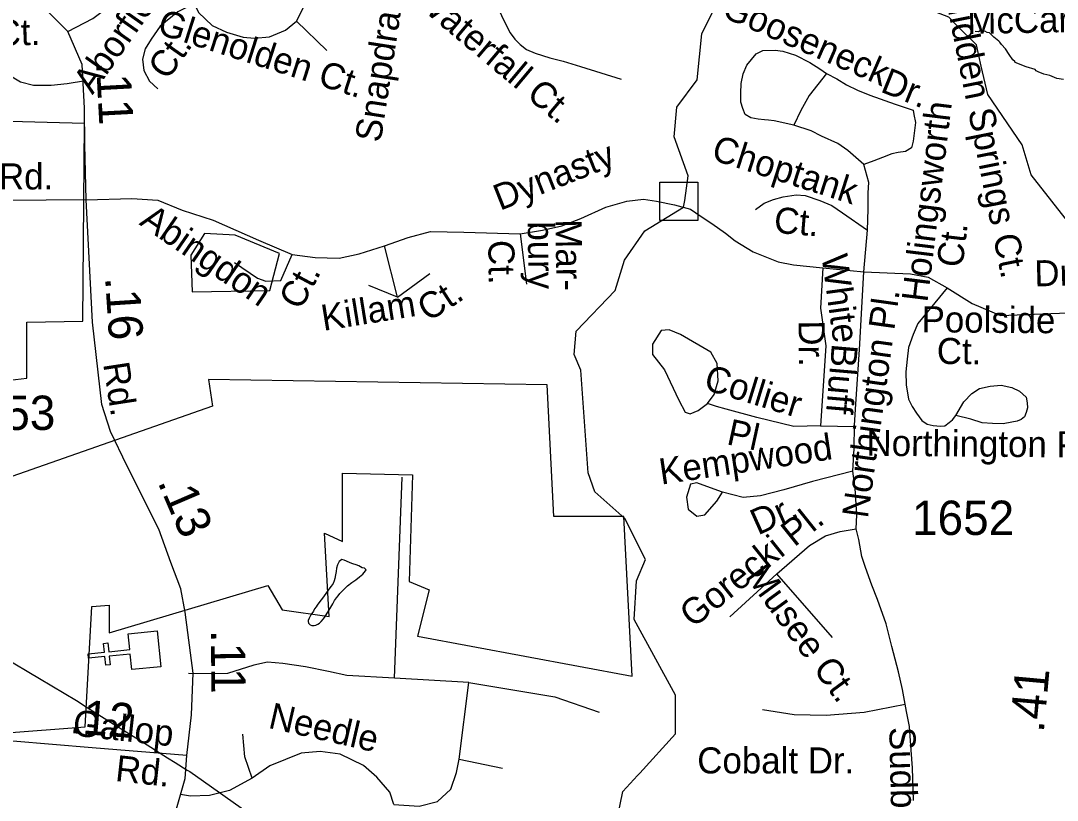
# Model space of a CAD drawing. Extents: x 2001466 to 2224147, y 644118 to 847247.
# Drawn here: x 2060590 to 2064365, y 748248 to 751088 of the extents above; entities that cross this region are included whole.
import ezdxf

# ---------------------------------------------------------------- set-up
doc = ezdxf.new("R2010")
doc.units = 0
for name, color, linetype in [('Exist Boundary Political City Limit New Hole', 7, 'Continuous'), ('Exist Cultural Church CELL', 7, 'Continuous'), ('Exist Hydrographic Creek Single Shore', 7, 'Continuous'), ('Exist Hydrographic Misc Water Feature', 7, 'Continuous'), ('Exist Road Non-System Structure Non-Sys Other Attributed CELL', 7, 'Continuous'), ('Exist Road Non-System Type 51', 7, 'Continuous'), ('Exist Road Non-System Type 51 Label', 7, 'Continuous'), ('Exist Road Secondary Mileage Hundredths English Label', 7, 'Continuous'), ('Exist Road Secondary Type 51 Attributed', 7, 'Continuous'), ('Exist Road Secondary Type 51 Label', 7, 'Continuous'), ('Exist Road Secondary Type 51 Number Label', 7, 'Continuous'), ('Exist Utilities Electrical Transmission Line', 7, 'Continuous'), ('Map Preparation Boundary City Limit Buffer Line', 7, 'Continuous')]:
    doc.layers.add(name, color=color, linetype=linetype)

msp = doc.modelspace()

# ---------------------------------------------------------------- linework, layer by layer
at = {"layer": 'Exist Boundary Political City Limit New Hole'}
for points in [[(2060550.1, 749779.2), (2060612, 749786.2), (2060612, 749990.2), (2060816, 749993.2), (2060822, 750713.9), (2060186.5, 750731.2), (2060198.6, 750482.6), (2059962.2, 750482.6), (2059962.2, 749767.1), (2060550.1, 749779.2)], [(2061209.5, 750233.9), (2061213.9, 750100.9), (2061497.1, 750105.1), (2061531.5, 750240.3), (2061370.5, 750306.8), (2061258.9, 750313.2), (2061209.5, 750233.9)], [(2060823.8, 748515.2), (2060848.4, 748954.4), (2060911.9, 748959.3), (2060911.9, 748858.7), (2061488.9, 749030.4), (2061541.2, 748941.3), (2061713.5, 748918.2), (2061695.4, 749221.4), (2061762, 749191.1), (2061762, 749439.7), (2062016.5, 749433.6), (2062004.4, 749045.5), (2062077.1, 749015.2), (2062034.8, 748845.4), (2062816.4, 748699.9), (2062786.1, 749282), (2062531.6, 749282), (2062507.4, 749761.1), (2061273, 749780.9), (2061287.6, 749684.2), (2060557, 749427.6), (2060523.1, 748493.1), (2060823.8, 748515.2)]]:
    msp.add_lwpolyline(points, dxfattribs=at)
at = {"layer": 'Exist Cultural Church CELL'}
msp.add_lwpolyline([(2060993.6, 748724.3), (2060987.9, 748780.9), (2060912.1, 748773.3), (2060915.3, 748741.5), (2060899.4, 748739.9), (2060896.2, 748771.7), (2060836.4, 748765.8), (2060834.8, 748781.7), (2060894.6, 748787.7), (2060891.4, 748819.5), (2060907.3, 748821.1), (2060910.5, 748789.3), (2060986.3, 748796.8), (2060980.7, 748854.2), (2061086.6, 748864.8), (2061099.6, 748734.8)], close=True, dxfattribs=at)
at = {"layer": 'Exist Hydrographic Creek Single Shore'}
msp.add_line((2062835.7, 748338.1), (2062843.9, 748347.1), dxfattribs=at)
for points in [[(2063007.8, 750433.7), (2063021, 750522.9), (2062970, 750665), (2062979, 750773.1), (2063053, 750873.3), (2063070, 751040.3), (2063120.1, 751140.9), (2063411, 751256.4), (2063452, 751308)], [(2062843.9, 748347.1), (2062974.1, 748489.6), (2062974.1, 748630.7), (2062824, 748906.1), (2062832, 749047), (2062865, 749125.1), (2062789.9, 749274.3), (2062681, 749371.6), (2062656, 749441.1), (2062630, 749815.6), (2062605, 749871.9), (2062613, 749957.1), (2062755.1, 750105.1), (2062788.1, 750216), (2062862.9, 750322.7), (2063004, 750408.4), (2063007.8, 750433.7)], [(2062610.1, 747440.6), (2062782.9, 748280.3), (2062835.7, 748338.1)]]:
    msp.add_lwpolyline(points, dxfattribs=at)
at = {"layer": 'Exist Hydrographic Misc Water Feature'}
for points in [[(2064000.4, 751070.1), (2063970, 751100.6), (2063922.1, 751118.8)], [(2064088.1, 750922.1), (2064070.1, 751000.1), (2064000.4, 751070.1)], [(2064315.7, 750893.9), (2064295.8, 750902.2), (2064287.8, 750905.8), (2064283.9, 750910.1), (2064251.5, 750919.8), (2064241.5, 750923.7), (2064227.7, 750929.9), (2064211.8, 750936), (2064209.9, 750939.9), (2064203.5, 750945.7), (2064189.4, 750965.7), (2064175.9, 750985.7), (2064161.9, 751001.6), (2064155.6, 751009.8), (2064151.7, 751013.7), (2064133.6, 751027.8), (2064117.4, 751043.6), (2064109.2, 751045.7), (2064101.4, 751049.6), (2064091.6, 751049.5), (2064083.6, 751051.5), (2064077.4, 751047.6), (2064065.3, 751049.4)], [(2064597.2, 750009.2), (2064571, 750143.4), (2064270, 750526.8), (2064237, 750635.9), (2064112.1, 750818.8), (2064088.1, 750922.1)], [(2064387.5, 750874), (2064363.7, 750878.1), (2064337.7, 750888.1), (2064315.7, 750893.9)], [(2061691.9, 748989.6), (2061675.7, 748967.3), (2061669.7, 748959.3), (2061665.8, 748953.4), (2061659.7, 748945.4), (2061655.8, 748937.5), (2061645.9, 748923.6), (2061640, 748911.5), (2061635.9, 748903.6), (2061635.9, 748899.5), (2061637.9, 748893.5), (2061644.1, 748887.3), (2061650.2, 748885.2), (2061657.8, 748885.2), (2061663.8, 748885.5), (2061672.2, 748889.6), (2061677.9, 748893.5), (2061684.1, 748899.5), (2061692.1, 748909.3), (2061698, 748917.3), (2061706, 748929.5), (2061712, 748939.5), (2061725.7, 748963.4), (2061731.9, 748975.4), (2061740.1, 748985.5), (2061746, 748993.5), (2061751.5, 749001.6), (2061759.7, 749009.7), (2061767.7, 749017.4), (2061779.6, 749029.4), (2061795.6, 749041.6), (2061809.6, 749051.7), (2061823.7, 749061.7), (2061835.4, 749071.7), (2061845.7, 749083.5), (2061847.5, 749087.7), (2061841.8, 749093.5), (2061833.6, 749095.5), (2061821.5, 749101.8), (2061811.4, 749105.8), (2061799.3, 749109.6), (2061789.3, 749113.5), (2061775.5, 749119.7), (2061767.5, 749123.3), (2061759.5, 749125.4), (2061749.7, 749117.5), (2061743.3, 749105.5), (2061739.2, 749093.6), (2061737.8, 749081.6), (2061735.7, 749069.4), (2061733.7, 749055.5), (2061731.6, 749047.7), (2061727.3, 749037.4), (2061719.8, 749027.6), (2061711.8, 749017.4), (2061691.9, 748989.6)]]:
    msp.add_lwpolyline(points, dxfattribs=at)
at = {"layer": 'Exist Road Non-System Structure Non-Sys Other Attributed CELL'}
msp.add_lwpolyline([(2062916.9, 750499.5), (2063055.8, 750499.5), (2063055.8, 750360.4), (2062916.9, 750360.4)], close=True, dxfattribs=at)
at = {"layer": 'Exist Road Non-System Type 51'}
for p, q in [((2062408.7, 750311.5), (2062431.3, 750128.3)), ((2063660.8, 750173), (2063674.2, 750325)), ((2061961.8, 750080.9), (2061914.4, 750268.5)), ((2061961.8, 750080.9), (2062079.3, 750166.8)), ((2063511.4, 750188.2), (2063660.8, 750173)), ((2061961.8, 750080.9), (2061857.9, 750123.8)), ((2063502.7, 749611.8), (2063626.5, 749610))]:
    msp.add_line(p, q, dxfattribs=at)
for points in [[(2060760.8, 751049.5), (2060852, 751096.5), (2060931.6, 751155.7), (2061000.5, 751242.4), (2061039.6, 751357.1), (2061060.4, 751419.7), (2061087.8, 751491.7), (2061109.9, 751539.6)], [(2061221.1, 751150.6), (2061236.7, 751117.9), (2061287.1, 751070.4), (2061339.2, 751046.9), (2061399.2, 751028.7), (2061440.4, 751025.2), (2061495.9, 751029.5), (2061554.3, 751053.7), (2061594.2, 751086.5), (2061628.4, 751153.5), (2061638.4, 751213.3), (2061627, 751256.1), (2061594.2, 751317.4), (2061518.7, 751387.2), (2061444.7, 751428.6), (2061411.9, 751444.2), (2061386.3, 751451.4)], [(2060760.8, 751049.5), (2060690.4, 751119.9), (2060640.9, 751177.3), (2060573.1, 751229.4), (2060492.4, 751273.7), (2060353.2, 751340.9)], [(2062260.8, 751277.5), (2062351.9, 751083.6), (2062371.8, 751043.7), (2062388.9, 751020.9), (2062408.9, 751001), (2062431.7, 750983.9), (2062463, 750969.6), (2062517.1, 750952.5), (2062565.5, 750941.1), (2062628.2, 750921.2), (2062776.3, 750875.6)], [(2061221.1, 751150.6), (2061161.3, 751120.7), (2061097.2, 751068), (2061064.4, 751020.9), (2061043, 750985.3), (2061033.1, 750948.3), (2061037.4, 750906.9), (2061058.7, 750868.4), (2061088.6, 750839.9)], [(2061594.2, 751086.5), (2061703.9, 750979.6)], [(2060825, 750869.3), (2060758.1, 750858.4), (2060699.9, 750852.6), (2060635.8, 750852.6), (2060589.2, 750864.3), (2060490.2, 750922.5), (2060417.5, 750951.6), (2060333, 750966.2), (2060222.4, 750963.3), (2060170, 750963.3), (2060122.9, 750938.8)], [(2063660.7, 750564.6), (2063601.5, 750615.8), (2063566, 750640.5), (2063506.6, 750667.7), (2063468.9, 750686.5), (2063405.2, 750708.2), (2063333.7, 750723.2), (2063312.6, 750725.4), (2063298, 750726.8), (2063275.5, 750729.4), (2063249.1, 750734.7), (2063227.9, 750746.6), (2063220, 750767.8), (2063212, 750791.7), (2063212, 750824.8), (2063213.3, 750859.2), (2063221.3, 750895), (2063234.5, 750926.7), (2063267.6, 750967.8), (2063292.9, 750980.1), (2063337, 750981.2), (2063365.5, 750977.1), (2063411.9, 750962.5), (2063463.5, 750936), (2063500.5, 750913.5), (2063524.4, 750896.3), (2063561.4, 750876.4), (2063597.2, 750855.2), (2063636.9, 750835.4), (2063681.9, 750816.8), (2063774.5, 750783.7), (2063839.4, 750762.5), (2063842, 750746.6), (2063848.6, 750717.5), (2063839.4, 750649.9), (2063833.4, 750625.3), (2063811.8, 750612.3), (2063784.9, 750607.6), (2063762.3, 750603.1), (2063728.5, 750589.5), (2063696.8, 750578.2), (2063660.7, 750564.6)], [(2063524.4, 750896.3), (2063460.8, 750815.5), (2063430.4, 750761.2), (2063405.2, 750708.2)], [(2063674.2, 750325), (2063676.5, 750401.9), (2063676.5, 750460.7), (2063678.8, 750499.1), (2063660.7, 750564.6)], [(2063265.1, 750400.6), (2063297.6, 750424), (2063331.8, 750437.3), (2063366, 750446.6), (2063414.2, 750453.6), (2063446.1, 750450.9), (2063499.8, 750433.8), (2063543.4, 750414.9), (2063582.8, 750388.1), (2063674.2, 750325)], [(2060827.8, 750435.3), (2060994.5, 750440.9), (2061089.4, 750434.8), (2061177.9, 750397.4), (2061290.8, 750361.2)], [(2062408.7, 750311.5), (2062490, 750325), (2062560, 750340.8), (2062630.1, 750368), (2062720.4, 750408.7), (2062797.2, 750431.3), (2062858.2, 750438), (2062905.7, 750431.3), (2062970.7, 750417.7), (2063029.5, 750401.9)], [(2063029.5, 750401.9), (2063067.9, 750374.8), (2063106.3, 750349.9), (2063156, 750313.7), (2063192.1, 750286.6), (2063257.7, 750245.9), (2063348, 750209.7), (2063404.5, 750198.4), (2063511.4, 750188.2)], [(2061290.8, 750361.2), (2061455.8, 750288.8), (2061577.7, 750236.8)], [(2061914.4, 750268.5), (2062000.2, 750297.9), (2062081.5, 750320.5), (2062203.5, 750318.2), (2062408.7, 750311.5)], [(2061577.7, 750236.8), (2061661.3, 750225.5), (2061749.4, 750223.3), (2061821.7, 750239.1), (2061914.4, 750268.5)], [(2061367.9, 750207.5), (2061451.3, 750150.2), (2061482.6, 750139.7), (2061537.1, 750141.9), (2061577.7, 750236.8)], [(2063511.4, 750188.2), (2063502.7, 750040.8), (2063522.2, 749904.3), (2063502.7, 749611.8)], [(2063626.8, 749614.3), (2063631.3, 749691.1), (2063644.9, 749890.1), (2063660.8, 750173)], [(2063660.8, 750173), (2063829.7, 750166.5), (2063894.2, 750153.5), (2063963.5, 750114.5)], [(2063963.5, 750114.5), (2063856.6, 749984.5), (2063839.8, 749944.9), (2063822.8, 749897.2), (2063818, 749855.3), (2063813, 749809.4), (2063814, 749761.4), (2063823, 749709.2), (2063836.4, 749682.9), (2063851.9, 749658.6), (2063871.4, 749632.2), (2063891.1, 749617.8), (2063913, 749613.3), (2063939, 749610.8), (2063955, 749612.5), (2063971.2, 749624.2), (2063983.4, 749633.9), (2063995.8, 749649.7)], [(2063963.5, 750114.5), (2064054.4, 750058.2), (2064158.3, 750014.8), (2064434.2, 750025.2), (2064497, 750018.7), (2064577.1, 750001.4), (2064681, 749942.9)], [(2063091.3, 749694.2), (2063114.6, 749726.2), (2063129.2, 749775.7), (2063126.3, 749839.8), (2063103, 749880.6), (2062992.3, 749944.7), (2062951.6, 749962.1), (2062922.5, 749959.2), (2062890.5, 749909.7), (2062890.5, 749871.8), (2062934.1, 749816.5), (2062986.5, 749705.8), (2063009.8, 749662.1), (2063027.3, 749656.3), (2063056.4, 749668), (2063091.3, 749694.2)], [(2063995.8, 749649.7), (2064024.8, 749699.1), (2064053.4, 749730.5), (2064081.8, 749747.9), (2064120, 749757.1), (2064160, 749760.3), (2064199.8, 749751.5), (2064227.6, 749738.9), (2064251.1, 749716.4), (2064254.7, 749696.4), (2064256.3, 749678.3), (2064252, 749660.4), (2064245.7, 749644.5), (2064233.5, 749634.8), (2064219.3, 749629.1), (2064199.3, 749625.5), (2064167.2, 749620.1), (2064129.2, 749620.9), (2064091.2, 749623.7), (2064049.5, 749636.6), (2063995.8, 749649.7)], [(2063502.7, 749611.8), (2063405.3, 749609.7), (2063271, 749642.2), (2063158.4, 749672.5), (2063123.8, 749683.3), (2063091.3, 749694.2)], [(2063620, 749446.5), (2063624.5, 749530.2), (2063626.8, 749614.3)], [(2063620, 749446.5), (2063473.8, 749409.2), (2063368.6, 749378.8), (2063284.4, 749357.7), (2063221.2, 749350.7), (2063145.3, 749370.1)], [(2063841, 748246.8), (2063837.5, 748366.8), (2063832.8, 748430.9), (2063826.6, 748517.1), (2063815.7, 748571.3), (2063801.3, 748651.6), (2063786.6, 748715.9), (2063762.5, 748808.4), (2063742.2, 748890.8), (2063710, 748979.5), (2063689.1, 749031.9), (2063666.4, 749096.4), (2063653.5, 749136.5), (2063642, 749197.6), (2063632.8, 749237), (2063635.1, 749287.5), (2063628.1, 749383.5), (2063620, 749446.5)], [(2062221.2, 748677.5), (2061950.9, 748692.4), (2061978.9, 749424.9)], [(2063145.3, 749370.1), (2063075.4, 749396.4), (2063052.1, 749405.1), (2063028.8, 749399.3), (2063014.3, 749352.7), (2063020.1, 749309), (2063052.1, 749282.8), (2063081.2, 749288.6), (2063124.9, 749338.1), (2063145.3, 749370.1)], [(2063342.8, 749073.2), (2063462.1, 749176.1), (2063520.6, 749211.2), (2063574.3, 749227.6), (2063632.8, 749237)], [(2063342.8, 749073.2), (2063172.1, 748916.4)], [(2063546.3, 748841.5), (2063342.8, 749073.2)], [(2061950.9, 748692.4), (2061777.5, 748702.9), (2061710.4, 748717.8), (2061626.5, 748734.6), (2061544.5, 748745.8), (2061488.6, 748751.4), (2061438.2, 748740.2), (2061342.8, 748710.4), (2061283.1, 748708.5), (2061200.4, 748710)], [(2062185.8, 748398.1), (2062221.2, 748677.5)], [(2062221.2, 748677.5), (2062534.4, 748625.3), (2062696.6, 748569.3)], [(2063291.3, 748578.2), (2063406.4, 748560.4), (2063523.3, 748558.7), (2063661.5, 748569.3), (2063810.9, 748597.9)], [(2061431.9, 748328.3), (2061405.8, 748406.6), (2061398.3, 748488.7)], [(2061948.3, 748233.1), (2061933.4, 748277.9), (2061886.8, 748332), (2061838.3, 748374.9), (2061752.5, 748416), (2061679.8, 748425.3), (2061610.9, 748419.7), (2061497.1, 748373.1), (2061431.9, 748328.3)], [(2061948.3, 748233.1), (2062040.4, 748226.4), (2062107.5, 748243.2), (2062156, 748288), (2062176.5, 748349.6), (2062185.8, 748398.1)], [(2062185.8, 748398.1), (2062344.3, 748364.5)], [(2061431.9, 748328.3), (2061349.9, 748283.5), (2061277.2, 748264.9), (2061208.2, 748263), (2061171.8, 748268.5)]]:
    msp.add_lwpolyline(points, dxfattribs=at)
at = {"layer": 'Exist Road Secondary Type 51 Attributed'}
for points in [[(2060827.8, 750435.3), (2060823, 750635.5), (2060822.3, 750769.9), (2060813.8, 750928.1), (2060760.8, 751049.5)], [(2060827.8, 750435.3), (2059952.9, 750428.9)], [(2061193.9, 748411), (2061211.2, 748559.7), (2061217, 748710.7), (2061188.9, 748933.6), (2061172.8, 749018.9), (2061136.5, 749114.9), (2061092.3, 749236.3), (2060976.4, 749467.4), (2060916.9, 749591.4), (2060884.7, 749689.7), (2060851.1, 749989.9), (2060827.8, 750435.3)], [(2061193.9, 748411), (2060849.5, 748439), (2060561.2, 748463.3)], [(2060834.8, 746032.1), (2060725.4, 746171.1), (2060657.7, 746386.4), (2060643.6, 746520.8), (2060651.4, 746660.4), (2060696.4, 746860.1), (2060757.7, 747140.7), (2060815.8, 747384.7), (2060876.7, 747629.9), (2060960.3, 747836.8), (2061074.6, 748052.6), (2061156.7, 748216.9), (2061188.9, 748327.2), (2061193.9, 748411)]]:
    msp.add_lwpolyline(points, dxfattribs=at)
at = {"layer": 'Exist Utilities Electrical Transmission Line'}
for p, q in [((2060828.3, 748588.6), (2060917, 748533.1)), ((2060917, 748533.1), (2061049.8, 748449.9)), ((2061049.8, 748449.9), (2061124.2, 748403.3)), ((2061124.2, 748403.3), (2061152, 748385.9)), ((2061152, 748385.9), (2061196.2, 748358.2))]:
    msp.add_line(p, q, dxfattribs=at)
for points in [[(2059394.6, 749315.2), (2059474.1, 749282.1), (2059767.5, 749156.1), (2060013.4, 749051.1), (2060118.5, 749006.9), (2060341.8, 748878.3), (2060792.4, 748611.1), (2060828.3, 748588.6)], [(2061196.2, 748358.2), (2061205.1, 748352.7), (2061778.8, 747946.9), (2061893.2, 747866.6), (2062131.5, 747687.7), (2062533.3, 747383.5), (2062580.1, 747347.8)]]:
    msp.add_lwpolyline(points, dxfattribs=at)
at = {"layer": 'Map Preparation Boundary City Limit Buffer Line'}
for points in [[(2060550.1, 749779.2), (2060612, 749786.2), (2060612, 749990.2), (2060816, 749993.2), (2060822, 750713.9), (2060186.5, 750731.2), (2060198.6, 750482.6), (2059962.2, 750482.6), (2059962.2, 749767.1), (2060550.1, 749779.2)], [(2061209.5, 750233.9), (2061213.9, 750100.9), (2061497.1, 750105.1), (2061531.5, 750240.3), (2061370.5, 750306.8), (2061258.9, 750313.2), (2061209.5, 750233.9)], [(2060823.8, 748515.2), (2060848.4, 748954.4), (2060911.9, 748959.3), (2060911.9, 748858.7), (2061488.9, 749030.4), (2061541.2, 748941.3), (2061713.5, 748918.2), (2061695.4, 749221.4), (2061762, 749191.1), (2061762, 749439.7), (2062016.5, 749433.6), (2062004.4, 749045.5), (2062077.1, 749015.2), (2062034.8, 748845.4), (2062816.4, 748699.9), (2062786.1, 749282), (2062531.6, 749282), (2062507.4, 749761.1), (2061273, 749780.9), (2061287.6, 749684.2), (2060557, 749427.6), (2060523.1, 748493.1), (2060823.8, 748515.2)]]:
    msp.add_lwpolyline(points, dxfattribs=at)

# ---------------------------------------------------------------- texts
at = {"layer": 'Exist Road Non-System Type 51 Label'}
for s, rotation, p in [('Snapdragon', 81.1658, (2061900.2, 750642)), ('Aborfield', 54.7929, (2060851.1, 750816.3)), ('Waterfall Ct.', 319.9779, (2062016.5, 751156.7)), ('Gooseneck', 336.4503, (2063137.7, 751105)), ('Hidden Springs Ct.', 281.2713, (2063954, 751189.9)), ('McCartney Ct.', 1.0956, (2064038.2, 751039.6)), ('Glenolden Ct.', 342.2863, (2061082.2, 751042)), ('Fishers Creek Ct.', 1.5081, (2059673.6, 750974.3)), ('Ct.', 54.7929, (2061124.3, 750868)), ('Dr.', 338.0691, (2063716.9, 750830.9)), ('Holingsworth', 83.0068, (2063891.8, 750060.1)), ('Choptank', 342.3252, (2063100.4, 750583.3)), ('Dynasty', 21.5797, (2062335.1, 750395.2)), ('Abingdon', 325.4802, (2061018.1, 750347.2)), ('Ct.', 355.2505, (2063330.6, 750315.8)), ('bury', 270.8179, (2062436, 750356.6)), ('Mar-', 270.8179, (2062537.1, 750364.3)), ('Ct.', 83.0068, (2064019.4, 750186.3)), ('Ct.', 270.8179, (2062292.3, 750288.7)), ('White', 277.8499, (2063505.8, 750231.1)), ('Dr.', 1.6066, (2064282.6, 750119.9)), ('Ct.', 62.0589, (2061609.1, 750030)), ('Ct.', 32.9343, (2062073.8, 749988.9)), ('Killam', 9.1843, (2061691.9, 749957.8)), ('Northington Pl.', 82.0037, (2063674.6, 749272.8)), ('Poolside', 359.5354, (2063870.3, 749953.3)), ('Dr.', 270.4824, (2063422.4, 749996.1)), ('Ct.', 359.5354, (2063925.7, 749837.8)), ('Bluff', 265.0877, (2063544.3, 749913.7)), ('Collier', 342.9452, (2063072.5, 749746.6)), ('Pl.', 347.7096, (2063157, 749545.8)), ('Kempwood', 8.4702, (2062922, 749397.8)), ('Northington Pl.', 359.5354, (2063669.7, 749503.2)), ('Dr.', 24.1548, (2063274.5, 749212.5)), ('Gorecki Pl.', 38.6687, (2063037.9, 748873.1)), ('Musee Ct.', 306.1493, (2063226.8, 749063.7)), ('Gallop', 353.7114, (2060775.9, 748484.4)), ('Needle', 347.0832, (2061487.6, 748512.5)), ('Sudbury', 271.2389, (2063752.9, 748514.1)), ('Rd.', 353.7114, (2060931.3, 748318.6))]:
    msp.add_text(s, height=95, rotation=rotation, dxfattribs=at).set_placement(p)
msp.add_text('Cobalt Dr.', height=95, dxfattribs=at).set_placement((2063053.5, 748345.8))
at = {"layer": 'Exist Road Secondary Mileage Hundredths English Label'}
for s, rotation, p in [('.11', 273.0438, (2060863.6, 750938.1)), ('.16', 273.7564, (2060896.6, 750152.9)), ('.13', 293.2742, (2061086.7, 749407.9)), ('.11', 270.5864, (2061281.9, 748868.5)), ('.41', 84.7552, (2064315.4, 748492.5)), ('.12', 355.3535, (2060765.6, 748493.4))]:
    msp.add_text(s, height=125, rotation=rotation, dxfattribs=at).set_placement(p)
at = {"layer": 'Exist Road Secondary Type 51 Label'}
msp.add_text('Rd.', height=95, dxfattribs=at).set_placement((2060510.3, 750473.4))
msp.add_text('Rd.', height=95, rotation=278.7784, dxfattribs=at).set_placement((2060889.4, 749838))
at = {"layer": 'Exist Road Secondary Type 51 Number Label'}
for s, p in [('1653', (2060343.7, 749597.3)), ('1652', (2063835.9, 749214.7))]:
    msp.add_text(s, height=125, dxfattribs=at).set_placement(p)

doc.saveas('drawing.dxf')
